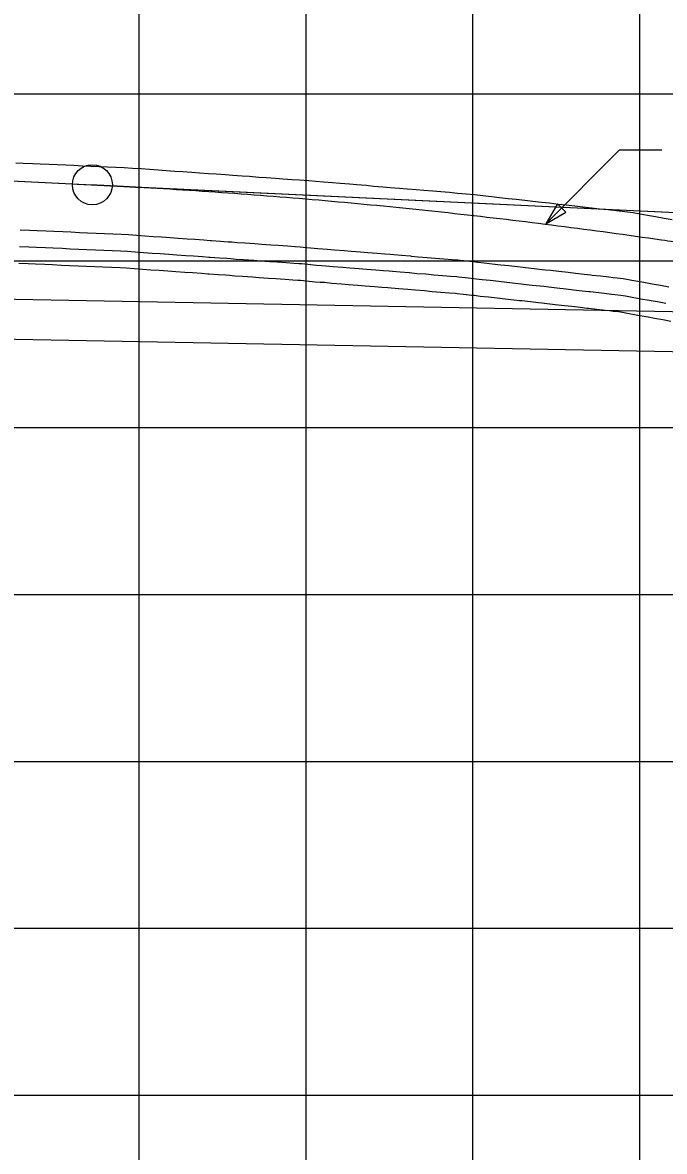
# Model space of a CAD drawing. Extents: x -7164 to 2214450, y -19642 to 253469.
# Drawn here: x 1865.1 to 2057.4, y -1766.9 to -1428.6 of the extents above; entities that cross this region are included whole.
import ezdxf

# ---------------------------------------------------------------- set-up
doc = ezdxf.new("R2010")
doc.units = 0
for name, color, linetype in [('DESIGN - PROFILE - Proposed', 7, 'Continuous'), ('DESIGN - PROFILE - Proposed Text', 7, 'Continuous'), ('DESIGN - SHEET - Light Grid', 7, 'Continuous'), ('SURVEY - PROFILE - Drainage - Storm Sewer', 7, 'Continuous'), ('SURVEY - PROFILE - Ground Line with Text', 7, 'Continuous'), ('SURVEY - PROFILE - Utilities - Cable with Text', 7, 'Continuous'), ('SURVEY - PROFILE - Utilities - Electric with Text', 7, 'Continuous'), ('XTREE', 7, 'Continuous')]:
    doc.layers.add(name, color=color, linetype=linetype)

msp = doc.modelspace()

# ---------------------------------------------------------------- linework, layer by layer
at = {"layer": 'DESIGN - PROFILE - Proposed'}
for p in [(1825, -1474.33), (1825, -1474.33), (1881.45, -1477.01), (1881.45, -1477.01)]:
    msp.add_line(p, (1885.96, -1477.23), dxfattribs=at)
for points in [[(1885.96, -1477.23), (1901.46, -1478.04), (1916.96, -1478.98), (1932.46, -1480.07), (1947.96, -1481.29), (1963.46, -1482.65), (1978.96, -1484.15), (1994.46, -1485.79), (2009.96, -1487.57), (2025.46, -1489.49), (2040.96, -1491.54), (2056.46, -1493.73), (2071.96, -1496.07), (2087.46, -1498.54), (2102.96, -1501.15), (2118.46, -1503.9), (2133.96, -1506.79), (2149.46, -1509.81), (2164.96, -1512.98), (2180.46, -1516.28), (2195.96, -1519.72), (2211.46, -1523.3), (2226.96, -1527.02), (2242.46, -1530.88), (2257.96, -1534.88), (2273.46, -1539.01), (2288.96, -1543.29), (2304.46, -1547.7), (2319.96, -1552.25), (2335.46, -1556.94), (2350.96, -1561.77), (2366.46, -1566.74), (2381.96, -1571.85), (2397.46, -1577.09), (2412.96, -1582.48), (2428.46, -1588), (2443.96, -1593.66), (2459.46, -1599.46), (2474.96, -1605.4), (2490.46, -1611.48), (2505.96, -1617.69), (2521.46, -1624.05), (2536.96, -1630.54), (2552.46, -1637.18), (2567.96, -1643.95), (2583.46, -1650.86), (2598.96, -1657.9), (2614.46, -1665.09), (2629.96, -1672.42), (2645.46, -1679.88), (2660.96, -1687.48)], [(1885.96, -1477.23), (1886.24, -1477.24), (1886.52, -1477.26), (1886.8, -1477.27), (1887.08, -1477.28), (1887.36, -1477.3), (1887.64, -1477.31), (1887.93, -1477.32), (1888.21, -1477.34), (1888.49, -1477.35), (1888.77, -1477.36), (1889.05, -1477.38), (1889.33, -1477.39), (1889.61, -1477.41), (1889.89, -1477.42), (1890.17, -1477.43), (1890.45, -1477.45), (1890.73, -1477.46), (1891.01, -1477.48), (1891.3, -1477.49), (1891.58, -1477.51), (1891.86, -1477.52), (1892.14, -1477.53), (1892.42, -1477.55), (1892.7, -1477.56), (1892.98, -1477.58), (1893.26, -1477.59), (1893.54, -1477.61), (1893.82, -1477.62), (1894.1, -1477.64), (1894.38, -1477.65), (1894.66, -1477.66), (1894.95, -1477.68), (1895.23, -1477.69), (1895.51, -1477.71), (1895.79, -1477.72), (1896.07, -1477.74), (1896.35, -1477.75), (1896.63, -1477.77), (1896.91, -1477.78), (1897.19, -1477.8), (1897.47, -1477.81), (1897.75, -1477.83), (1898.03, -1477.85), (1898.32, -1477.86), (1898.6, -1477.88), (1898.88, -1477.89), (1899.16, -1477.91), (1899.44, -1477.92), (1899.72, -1477.94), (1900, -1477.95)], [(1885.96, -1477.23), (1901.46, -1478.04), (1916.96, -1478.98), (1932.46, -1480.07), (1947.96, -1481.29), (1963.46, -1482.65), (1978.96, -1484.15), (1994.46, -1485.79), (2009.96, -1487.57), (2025.46, -1489.49), (2040.96, -1491.54), (2056.46, -1493.73), (2071.96, -1496.07), (2087.46, -1498.54), (2102.96, -1501.15), (2118.46, -1503.9), (2133.96, -1506.79), (2149.46, -1509.81), (2164.96, -1512.98), (2180.46, -1516.28), (2195.96, -1519.72), (2211.46, -1523.3), (2226.96, -1527.02), (2242.46, -1530.88), (2257.96, -1534.88), (2273.46, -1539.01), (2288.96, -1543.29), (2304.46, -1547.7), (2319.96, -1552.25), (2335.46, -1556.94), (2350.96, -1561.77), (2366.46, -1566.74), (2381.96, -1571.85), (2397.46, -1577.09), (2412.96, -1582.48), (2428.46, -1588), (2443.96, -1593.66), (2459.46, -1599.46), (2474.96, -1605.4), (2490.46, -1611.48), (2505.96, -1617.69), (2521.46, -1624.05), (2536.96, -1630.54), (2552.46, -1637.18), (2567.96, -1643.95), (2583.46, -1650.86), (2598.96, -1657.9), (2614.46, -1665.09), (2629.96, -1672.42), (2645.46, -1679.88), (2660.96, -1687.48)], [(1885.96, -1477.23), (1886.24, -1477.24), (1886.52, -1477.26), (1886.8, -1477.27), (1887.08, -1477.28), (1887.36, -1477.3), (1887.64, -1477.31), (1887.93, -1477.32), (1888.21, -1477.34), (1888.49, -1477.35), (1888.77, -1477.36), (1889.05, -1477.38), (1889.33, -1477.39), (1889.61, -1477.41), (1889.89, -1477.42), (1890.17, -1477.43), (1890.45, -1477.45), (1890.73, -1477.46), (1891.01, -1477.48), (1891.3, -1477.49), (1891.58, -1477.51), (1891.86, -1477.52), (1892.14, -1477.53), (1892.42, -1477.55), (1892.7, -1477.56), (1892.98, -1477.58), (1893.26, -1477.59), (1893.54, -1477.61), (1893.82, -1477.62), (1894.1, -1477.64), (1894.38, -1477.65), (1894.66, -1477.66), (1894.95, -1477.68), (1895.23, -1477.69), (1895.51, -1477.71), (1895.79, -1477.72), (1896.07, -1477.74), (1896.35, -1477.75), (1896.63, -1477.77), (1896.91, -1477.78), (1897.19, -1477.8), (1897.47, -1477.81), (1897.75, -1477.83), (1898.03, -1477.85), (1898.32, -1477.86), (1898.6, -1477.88), (1898.88, -1477.89), (1899.16, -1477.91), (1899.44, -1477.92), (1899.72, -1477.94), (1900, -1477.95)]]:
    msp.add_spline(points, degree=3, dxfattribs=at)
at = {"layer": 'DESIGN - PROFILE - Proposed Text'}
msp.add_line((1885.96, -1477.23), (2267.47, -1495.39), dxfattribs=at)
msp.add_line((1885.96, -1477.23), (2267.47, -1495.39), dxfattribs=at)
msp.add_lwpolyline([(2056.61, -1466.9), (2043.81, -1466.9), (2021.81, -1488.98)], dxfattribs=at)
msp.add_lwpolyline([(2056.61, -1466.9), (2043.81, -1466.9), (2021.81, -1488.98)], dxfattribs=at)
msp.add_lwpolyline([(2025.3, -1482.91), (2021.81, -1488.98), (2027.86, -1485.47)], close=True, dxfattribs=at)
msp.add_lwpolyline([(2025.3, -1482.91), (2021.81, -1488.98), (2027.86, -1485.47)], close=True, dxfattribs=at)
msp.add_circle((1885.96, -1477.23), 6, dxfattribs=at)
msp.add_circle((1885.96, -1477.23), 6, dxfattribs=at)
at = {"layer": 'DESIGN - SHEET - Light Grid'}
for p, q in [((1900, -3000), (1900, -1000)), ((1900, -3000), (1900, -1000)), ((1950, -3000), (1950, -1000)), ((1950, -3000), (1950, -1000)), ((2000, -3000), (2000, -1000)), ((2000, -3000), (2000, -1000)), ((2050, -3000), (2050, -1000)), ((2050, -3000), (2050, -1000)), ((0, -1450), (12400, -1450)), ((0, -1450), (12400, -1450)), ((0, -1500), (12400, -1500)), ((0, -1500), (12400, -1500)), ((0, -1550), (12400, -1550)), ((0, -1550), (12400, -1550)), ((0, -1600), (12400, -1600)), ((0, -1600), (12400, -1600)), ((0, -1650), (12400, -1650)), ((0, -1650), (12400, -1650)), ((0, -1700), (12400, -1700)), ((0, -1700), (12400, -1700)), ((0, -1750), (12400, -1750)), ((0, -1750), (12400, -1750))]:
    msp.add_line(p, q, dxfattribs=at)
at = {"layer": 'SURVEY - PROFILE - Drainage - Storm Sewer'}
for p, q in [((1504.24, -1504.8), (2097.49, -1515.9)), ((1504.24, -1504.8), (2097.49, -1515.9)), ((1504.24, -1516.8), (2097.49, -1527.9)), ((1504.24, -1516.8), (2097.49, -1527.9))]:
    msp.add_line(p, q, dxfattribs=at)
at = {"layer": 'SURVEY - PROFILE - Ground Line with Text'}
for points in [[(1863.03, -1470.62), (1865.26, -1470.71), (1868.03, -1470.84), (1870.33, -1470.94), (1873.03, -1471.07), (1875.38, -1471.17), (1878.03, -1471.3), (1880.43, -1471.4), (1883.03, -1471.53), (1885.47, -1471.63), (1888.03, -1471.75), (1890.5, -1471.86), (1893.03, -1471.98), (1895.52, -1472.09), (1898.03, -1472.21), (1900.56, -1472.4), (1903.04, -1472.56), (1905.63, -1472.75), (1908.04, -1472.91), (1910.68, -1473.11), (1913.04, -1473.26), (1915.73, -1473.47), (1918.04, -1473.62), (1920.77, -1473.83), (1923.04, -1473.98), (1925.8, -1474.18), (1928.04, -1474.33), (1930.82, -1474.54), (1933.04, -1474.69), (1935.83, -1474.9), (1938.04, -1475.04), (1940.83, -1475.25), (1943.03, -1475.4), (1945.82, -1475.61), (1948.03, -1475.75), (1950.8, -1475.95), (1952.95, -1476.16), (1955.16, -1476.37), (1957.95, -1476.57), (1960.16, -1476.78), (1962.95, -1476.98), (1965.16, -1477.19), (1967.95, -1477.39), (1970.18, -1477.6), (1972.95, -1477.8), (1975.21, -1478.02), (1977.95, -1478.21), (1980.24, -1478.43), (1982.95, -1478.63), (1985.29, -1478.86), (1987.95, -1479.05), (1990.34, -1479.28), (1992.95, -1479.47), (1995.4, -1479.71), (1997.95, -1479.9), (2000.49, -1480.18), (2002.95, -1480.45), (2005.53, -1480.74), (2007.95, -1481.01), (2010.55, -1481.3), (2012.95, -1481.57), (2015.56, -1481.86), (2017.95, -1482.13), (2020.57, -1482.43), (2022.95, -1482.69), (2025.56, -1482.99), (2027.95, -1483.26), (2030.55, -1483.55), (2032.95, -1483.83), (2035.53, -1484.12), (2037.95, -1484.39), (2040.5, -1484.68)], [(1863.03, -1470.62), (1865.26, -1470.71), (1868.03, -1470.84), (1870.33, -1470.94), (1873.03, -1471.07), (1875.38, -1471.17), (1878.03, -1471.3), (1880.43, -1471.4), (1883.03, -1471.53), (1885.47, -1471.63), (1888.03, -1471.75), (1890.5, -1471.86), (1893.03, -1471.98), (1895.52, -1472.09), (1898.03, -1472.21), (1900.56, -1472.4), (1903.04, -1472.56), (1905.63, -1472.75), (1908.04, -1472.91), (1910.68, -1473.11), (1913.04, -1473.26), (1915.73, -1473.47), (1918.04, -1473.62), (1920.77, -1473.83), (1923.04, -1473.98), (1925.8, -1474.18), (1928.04, -1474.33), (1930.82, -1474.54), (1933.04, -1474.69), (1935.83, -1474.9), (1938.04, -1475.04), (1940.83, -1475.25), (1943.03, -1475.4), (1945.82, -1475.61), (1948.03, -1475.75), (1950.8, -1475.95), (1952.95, -1476.16), (1955.16, -1476.37), (1957.95, -1476.57), (1960.16, -1476.78), (1962.95, -1476.98), (1965.16, -1477.19), (1967.95, -1477.39), (1970.18, -1477.6), (1972.95, -1477.8), (1975.21, -1478.02), (1977.95, -1478.21), (1980.24, -1478.43), (1982.95, -1478.63), (1985.29, -1478.86), (1987.95, -1479.05), (1990.34, -1479.28), (1992.95, -1479.47), (1995.4, -1479.71), (1997.95, -1479.9), (2000.49, -1480.18), (2002.95, -1480.45), (2005.53, -1480.74), (2007.95, -1481.01), (2010.55, -1481.3), (2012.95, -1481.57), (2015.56, -1481.86), (2017.95, -1482.13), (2020.57, -1482.43), (2022.95, -1482.69), (2025.56, -1482.99), (2027.95, -1483.26), (2030.55, -1483.55), (2032.95, -1483.83), (2035.53, -1484.12), (2037.95, -1484.39), (2040.5, -1484.68)], [(2040.5, -1484.68), (2042.95, -1484.96), (2045.46, -1485.25), (2047.95, -1485.53), (2050.12, -1485.93), (2052.26, -1486.31), (2054.72, -1486.75), (2057.26, -1487.21), (2059.68, -1487.65)], [(2040.5, -1484.68), (2042.95, -1484.96), (2045.46, -1485.25), (2047.95, -1485.53), (2050.12, -1485.93), (2052.26, -1486.31), (2054.72, -1486.75), (2057.26, -1487.21), (2059.68, -1487.65)]]:
    msp.add_lwpolyline(points, dxfattribs=at)
at = {"layer": 'SURVEY - PROFILE - Utilities - Cable with Text'}
msp.add_lwpolyline([(1863.88, -1500.68), (1866.68, -1500.81), (1868.95, -1500.91), (1871.68, -1501.04), (1874.01, -1501.14), (1876.68, -1501.27), (1879.06, -1501.37), (1881.68, -1501.5), (1884.1, -1501.6), (1886.68, -1501.72), (1889.13, -1501.83), (1891.68, -1501.95), (1894.15, -1502.05), (1896.2, -1502.15), (1898.45, -1502.32), (1900.94, -1502.48), (1903.51, -1502.68), (1905.93, -1502.84), (1908.56, -1503.03), (1910.93, -1503.19), (1913.64, -1503.4), (1915.93, -1503.55), (1918.64, -1503.75), (1920.55, -1503.88), (1920.93, -1503.9), (1923.67, -1504.11), (1925.92, -1504.26), (1927.03, -1504.34), (1928.69, -1504.47), (1930.94, -1504.61), (1933.95, -1504.84), (1935.93, -1504.97), (1938.7, -1505.18), (1940.93, -1505.32), (1943.7, -1505.53), (1946, -1505.68), (1947.48, -1505.79), (1948.28, -1505.84), (1952.68, -1506.27), (1954.25, -1506.38), (1955.46, -1506.46), (1957.66, -1506.68), (1960.59, -1506.89), (1962.69, -1507.09), (1965.46, -1507.28), (1967.7, -1507.5), (1970.45, -1507.7), (1972.72, -1507.92), (1974.53, -1508.04), (1975.44, -1508.11), (1977.74, -1508.33), (1980.43, -1508.52), (1980.48, -1508.53), (1982.77, -1508.75), (1985.42, -1508.94), (1987.81, -1509.18), (1990.4, -1509.36), (1992.86, -1509.61), (1994.76, -1509.75), (1995.21, -1509.78), (1997.17, -1510), (1999.64, -1510.27), (2000.37, -1510.35), (2002.19, -1510.56), (2004.63, -1510.83), (2007.2, -1511.12), (2009.62, -1511.39), (2012.21, -1511.68), (2013.89, -1511.87), (2014.6, -1511.95), (2017.2, -1512.24), (2019.6, -1512.51), (2020.63, -1512.62), (2022.19, -1512.8), (2024.59, -1513.07), (2027.39, -1513.39), (2029.58, -1513.64), (2032.14, -1513.93), (2034.15, -1514.16), (2034.56, -1514.2), (2037.09, -1514.49), (2039.56, -1514.77), (2040.88, -1514.92), (2042.04, -1515.06), (2043.58, -1515.23), (2044.8, -1515.45), (2045.78, -1515.63), (2049.41, -1516.28), (2051.93, -1516.74), (2052.53, -1516.84), (2054.36, -1517.17), (2056.92, -1517.64), (2059.32, -1518.07)], dxfattribs=at)
msp.add_lwpolyline([(1863.88, -1500.68), (1866.68, -1500.81), (1868.95, -1500.91), (1871.68, -1501.04), (1874.01, -1501.14), (1876.68, -1501.27), (1879.06, -1501.37), (1881.68, -1501.5), (1884.1, -1501.6), (1886.68, -1501.72), (1889.13, -1501.83), (1891.68, -1501.95), (1894.15, -1502.05), (1896.2, -1502.15), (1898.45, -1502.32), (1900.94, -1502.48), (1903.51, -1502.68), (1905.93, -1502.84), (1908.56, -1503.03), (1910.93, -1503.19), (1913.64, -1503.4), (1915.93, -1503.55), (1918.64, -1503.75), (1920.55, -1503.88), (1920.93, -1503.9), (1923.67, -1504.11), (1925.92, -1504.26), (1927.03, -1504.34), (1928.69, -1504.47), (1930.94, -1504.61), (1933.95, -1504.84), (1935.93, -1504.97), (1938.7, -1505.18), (1940.93, -1505.32), (1943.7, -1505.53), (1946, -1505.68), (1947.48, -1505.79), (1948.28, -1505.84), (1952.68, -1506.27), (1954.25, -1506.38), (1955.46, -1506.46), (1957.66, -1506.68), (1960.59, -1506.89), (1962.69, -1507.09), (1965.46, -1507.28), (1967.7, -1507.5), (1970.45, -1507.7), (1972.72, -1507.92), (1974.53, -1508.04), (1975.44, -1508.11), (1977.74, -1508.33), (1980.43, -1508.52), (1980.48, -1508.53), (1982.77, -1508.75), (1985.42, -1508.94), (1987.81, -1509.18), (1990.4, -1509.36), (1992.86, -1509.61), (1994.76, -1509.75), (1995.21, -1509.78), (1997.17, -1510), (1999.64, -1510.27), (2000.37, -1510.35), (2002.19, -1510.56), (2004.63, -1510.83), (2007.2, -1511.12), (2009.62, -1511.39), (2012.21, -1511.68), (2013.89, -1511.87), (2014.6, -1511.95), (2017.2, -1512.24), (2019.6, -1512.51), (2020.63, -1512.62), (2022.19, -1512.8), (2024.59, -1513.07), (2027.39, -1513.39), (2029.58, -1513.64), (2032.14, -1513.93), (2034.15, -1514.16), (2034.56, -1514.2), (2037.09, -1514.49), (2039.56, -1514.77), (2040.88, -1514.92), (2042.04, -1515.06), (2043.58, -1515.23), (2044.8, -1515.45), (2045.78, -1515.63), (2049.41, -1516.28), (2051.93, -1516.74), (2052.53, -1516.84), (2054.36, -1517.17), (2056.92, -1517.64), (2059.32, -1518.07)], dxfattribs=at)
at = {"layer": 'SURVEY - PROFILE - Utilities - Electric with Text'}
for points in [[(1864.34, -1490.69), (1867.13, -1490.82), (1869.4, -1490.92), (1872.13, -1491.05), (1874.46, -1491.15), (1877.13, -1491.28), (1879.51, -1491.38), (1882.13, -1491.51), (1884.55, -1491.61), (1887.13, -1491.73), (1889.58, -1491.84), (1892.13, -1491.96), (1894.6, -1492.06), (1896.82, -1492.17), (1899.15, -1492.35), (1901.64, -1492.51), (1904.21, -1492.7), (1906.63, -1492.86), (1909.26, -1493.06), (1911.63, -1493.22), (1914.35, -1493.42), (1916.63, -1493.57), (1919.34, -1493.77), (1921.21, -1493.9), (1921.63, -1493.93), (1924.37, -1494.13), (1926.63, -1494.28), (1927.78, -1494.37), (1929.39, -1494.49), (1931.64, -1494.64), (1934.65, -1494.86), (1936.63, -1494.99), (1939.41, -1495.2), (1941.63, -1495.35), (1944.4, -1495.56), (1946.68, -1495.71), (1948.18, -1495.81), (1949.12, -1495.88), (1953.51, -1496.3), (1954.95, -1496.4), (1956.29, -1496.5), (1958.5, -1496.71), (1961.43, -1496.92), (1963.52, -1497.12), (1966.29, -1497.32), (1968.53, -1497.54), (1971.29, -1497.73), (1973.55, -1497.95), (1975.23, -1498.07), (1976.28, -1498.14), (1978.58, -1498.37), (1981.28, -1498.56), (1981.46, -1498.58), (1983.62, -1498.79), (1986.26, -1498.98), (1988.66, -1499.21), (1991.25, -1499.4), (1993.71, -1499.64), (1995.49, -1499.77), (1996.12, -1499.82), (1998.27, -1500.06), (2000.75, -1500.33), (2001.48, -1500.42), (2003.3, -1500.62), (2005.74, -1500.89), (2008.32, -1501.18), (2010.73, -1501.45), (2013.32, -1501.74), (2015.01, -1501.93), (2015.72, -1502.01), (2018.32, -1502.3), (2020.72, -1502.57), (2021.75, -1502.69), (2023.31, -1502.86), (2025.71, -1503.14), (2028.51, -1503.45), (2030.7, -1503.7), (2033.27, -1503.99), (2035.28, -1504.22), (2035.69, -1504.27), (2038.23, -1504.56), (2040.69, -1504.84), (2042.02, -1504.99), (2043.18, -1505.12), (2045.04, -1505.33), (2046.57, -1505.61), (2047.54, -1505.78), (2051.18, -1506.44), (2053.71, -1506.89), (2054.3, -1507), (2056.14, -1507.33), (2058.7, -1507.8)], [(1864.34, -1490.69), (1867.13, -1490.82), (1869.4, -1490.92), (1872.13, -1491.05), (1874.46, -1491.15), (1877.13, -1491.28), (1879.51, -1491.38), (1882.13, -1491.51), (1884.55, -1491.61), (1887.13, -1491.73), (1889.58, -1491.84), (1892.13, -1491.96), (1894.6, -1492.06), (1896.82, -1492.17), (1899.15, -1492.35), (1901.64, -1492.51), (1904.21, -1492.7), (1906.63, -1492.86), (1909.26, -1493.06), (1911.63, -1493.22), (1914.35, -1493.42), (1916.63, -1493.57), (1919.34, -1493.77), (1921.21, -1493.9), (1921.63, -1493.93), (1924.37, -1494.13), (1926.63, -1494.28), (1927.78, -1494.37), (1929.39, -1494.49), (1931.64, -1494.64), (1934.65, -1494.86), (1936.63, -1494.99), (1939.41, -1495.2), (1941.63, -1495.35), (1944.4, -1495.56), (1946.68, -1495.71), (1948.18, -1495.81), (1949.12, -1495.88), (1953.51, -1496.3), (1954.95, -1496.4), (1956.29, -1496.5), (1958.5, -1496.71), (1961.43, -1496.92), (1963.52, -1497.12), (1966.29, -1497.32), (1968.53, -1497.54), (1971.29, -1497.73), (1973.55, -1497.95), (1975.23, -1498.07), (1976.28, -1498.14), (1978.58, -1498.37), (1981.28, -1498.56), (1981.46, -1498.58), (1983.62, -1498.79), (1986.26, -1498.98), (1988.66, -1499.21), (1991.25, -1499.4), (1993.71, -1499.64), (1995.49, -1499.77), (1996.12, -1499.82), (1998.27, -1500.06), (2000.75, -1500.33), (2001.48, -1500.42), (2003.3, -1500.62), (2005.74, -1500.89), (2008.32, -1501.18), (2010.73, -1501.45), (2013.32, -1501.74), (2015.01, -1501.93), (2015.72, -1502.01), (2018.32, -1502.3), (2020.72, -1502.57), (2021.75, -1502.69), (2023.31, -1502.86), (2025.71, -1503.14), (2028.51, -1503.45), (2030.7, -1503.7), (2033.27, -1503.99), (2035.28, -1504.22), (2035.69, -1504.27), (2038.23, -1504.56), (2040.69, -1504.84), (2042.02, -1504.99), (2043.18, -1505.12), (2045.04, -1505.33), (2046.57, -1505.61), (2047.54, -1505.78), (2051.18, -1506.44), (2053.71, -1506.89), (2054.3, -1507), (2056.14, -1507.33), (2058.7, -1507.8)], [(1864.11, -1495.68), (1866.9, -1495.82), (1869.18, -1495.92), (1871.9, -1496.05), (1874.24, -1496.15), (1876.91, -1496.27), (1879.28, -1496.38), (1881.91, -1496.5), (1884.32, -1496.6), (1886.91, -1496.73), (1889.35, -1496.83), (1891.91, -1496.95), (1894.37, -1497.06), (1896.51, -1497.16), (1898.8, -1497.33), (1901.29, -1497.5), (1903.86, -1497.69), (1906.28, -1497.85), (1908.91, -1498.05), (1911.28, -1498.2), (1914, -1498.41), (1916.28, -1498.56), (1918.99, -1498.76), (1920.88, -1498.89), (1921.28, -1498.91), (1924.02, -1499.12), (1926.28, -1499.27), (1927.4, -1499.35), (1929.04, -1499.48), (1931.29, -1499.63), (1934.3, -1499.85), (1936.28, -1499.98), (1939.06, -1500.19), (1941.28, -1500.34), (1944.05, -1500.54), (1946.34, -1500.69), (1947.83, -1500.8), (1948.7, -1500.86), (1953.1, -1501.29), (1954.6, -1501.39), (1955.88, -1501.48), (1958.08, -1501.69), (1961.01, -1501.9), (1963.1, -1502.11), (1965.87, -1502.3), (1968.12, -1502.52), (1970.87, -1502.71), (1973.14, -1502.93), (1974.88, -1503.06), (1975.86, -1503.13), (1978.16, -1503.35), (1980.85, -1503.54), (1980.97, -1503.55), (1983.19, -1503.77), (1985.84, -1503.96), (1988.23, -1504.2), (1990.82, -1504.38), (1993.28, -1504.63), (1995.13, -1504.76), (1995.66, -1504.8), (1997.72, -1505.03), (2000.2, -1505.3), (2000.93, -1505.38), (2002.74, -1505.59), (2005.18, -1505.86), (2007.76, -1506.15), (2010.17, -1506.42), (2012.77, -1506.71), (2014.45, -1506.9), (2015.16, -1506.98), (2017.76, -1507.27), (2020.16, -1507.54), (2021.19, -1507.66), (2022.75, -1507.83), (2025.15, -1508.1), (2027.95, -1508.42), (2030.14, -1508.67), (2032.7, -1508.96), (2034.71, -1509.19), (2035.13, -1509.23), (2037.66, -1509.52), (2040.13, -1509.8), (2041.45, -1509.96), (2042.61, -1510.09), (2044.31, -1510.28), (2045.69, -1510.53), (2046.66, -1510.71), (2050.29, -1511.36), (2052.82, -1511.82), (2053.41, -1511.92), (2055.25, -1512.25), (2057.81, -1512.72)], [(1864.11, -1495.68), (1866.9, -1495.82), (1869.18, -1495.92), (1871.9, -1496.05), (1874.24, -1496.15), (1876.91, -1496.27), (1879.28, -1496.38), (1881.91, -1496.5), (1884.32, -1496.6), (1886.91, -1496.73), (1889.35, -1496.83), (1891.91, -1496.95), (1894.37, -1497.06), (1896.51, -1497.16), (1898.8, -1497.33), (1901.29, -1497.5), (1903.86, -1497.69), (1906.28, -1497.85), (1908.91, -1498.05), (1911.28, -1498.2), (1914, -1498.41), (1916.28, -1498.56), (1918.99, -1498.76), (1920.88, -1498.89), (1921.28, -1498.91), (1924.02, -1499.12), (1926.28, -1499.27), (1927.4, -1499.35), (1929.04, -1499.48), (1931.29, -1499.63), (1934.3, -1499.85), (1936.28, -1499.98), (1939.06, -1500.19), (1941.28, -1500.34), (1944.05, -1500.54), (1946.34, -1500.69), (1947.83, -1500.8), (1948.7, -1500.86), (1953.1, -1501.29), (1954.6, -1501.39), (1955.88, -1501.48), (1958.08, -1501.69), (1961.01, -1501.9), (1963.1, -1502.11), (1965.87, -1502.3), (1968.12, -1502.52), (1970.87, -1502.71), (1973.14, -1502.93), (1974.88, -1503.06), (1975.86, -1503.13), (1978.16, -1503.35), (1980.85, -1503.54), (1980.97, -1503.55), (1983.19, -1503.77), (1985.84, -1503.96), (1988.23, -1504.2), (1990.82, -1504.38), (1993.28, -1504.63), (1995.13, -1504.76), (1995.66, -1504.8), (1997.72, -1505.03), (2000.2, -1505.3), (2000.93, -1505.38), (2002.74, -1505.59), (2005.18, -1505.86), (2007.76, -1506.15), (2010.17, -1506.42), (2012.77, -1506.71), (2014.45, -1506.9), (2015.16, -1506.98), (2017.76, -1507.27), (2020.16, -1507.54), (2021.19, -1507.66), (2022.75, -1507.83), (2025.15, -1508.1), (2027.95, -1508.42), (2030.14, -1508.67), (2032.7, -1508.96), (2034.71, -1509.19), (2035.13, -1509.23), (2037.66, -1509.52), (2040.13, -1509.8), (2041.45, -1509.96), (2042.61, -1510.09), (2044.31, -1510.28), (2045.69, -1510.53), (2046.66, -1510.71), (2050.29, -1511.36), (2052.82, -1511.82), (2053.41, -1511.92), (2055.25, -1512.25), (2057.81, -1512.72)]]:
    msp.add_lwpolyline(points, dxfattribs=at)
at = {"layer": 'XTREE'}
for p, q in [((1700, -1468.38), (1885.96, -1477.23)), ((1700, -1468.38), (1885.96, -1477.23)), ((1881.45, -1477.01), (2273.46, -1495.67)), ((1881.45, -1477.01), (2273.46, -1495.67))]:
    msp.add_line(p, q, dxfattribs=at)

doc.saveas('drawing.dxf')
